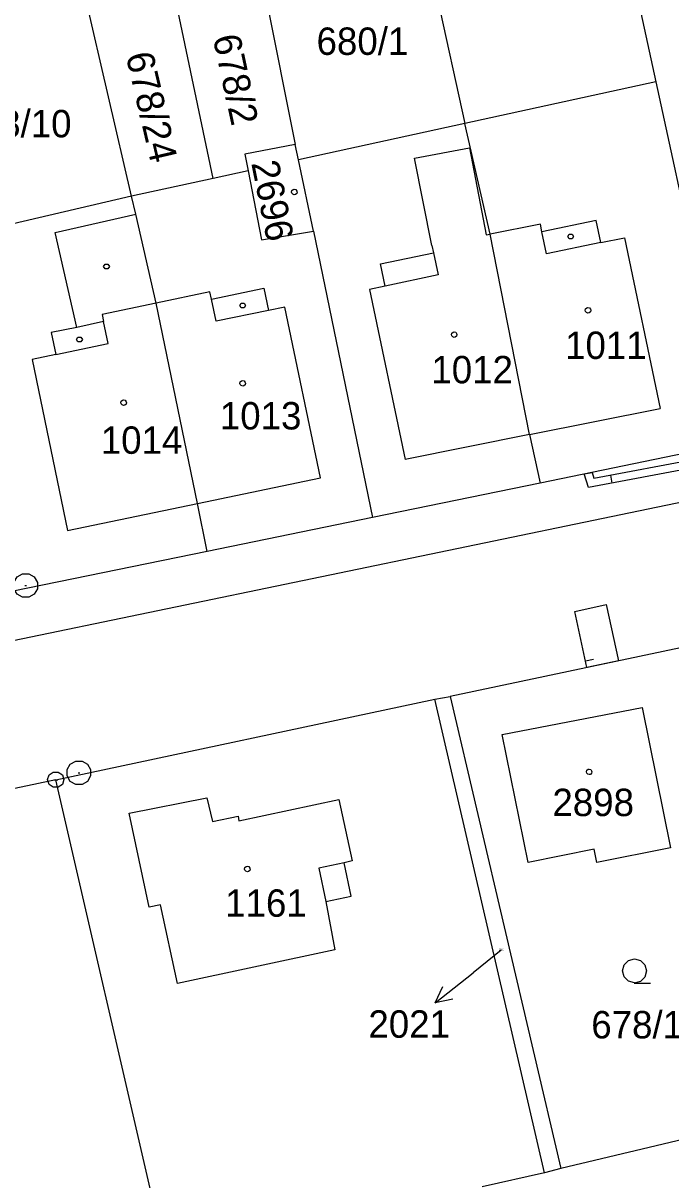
# Model space of a CAD drawing. Extents: x -777309 to -774195, y -1144706 to -1143600.
# Drawn here: x -774526.2 to -774486.1, y -1144661.2 to -1144589.5 of the extents above; entities that cross this region are included whole.
import ezdxf

# ---------------------------------------------------------------- set-up
doc = ezdxf.new("R2010")
doc.units = 0
for name, color, linetype in [('1', 7, 'Continuous'), ('11', 7, 'Continuous'), ('12', 7, 'Continuous'), ('13', 7, 'Continuous'), ('2', 7, 'Continuous'), ('3', 7, 'Continuous'), ('4', 7, 'Continuous'), ('5', 7, 'Continuous'), ('7', 7, 'Continuous'), ('8', 7, 'Continuous')]:
    doc.layers.add(name, color=color, linetype=linetype)

msp = doc.modelspace()

# ---------------------------------------------------------------- linework, layer by layer
at = {"layer": '1'}
for p, q in [((-774502.21, -1144580.4), (-774498.86, -1144595.7)), ((-774512.29, -1144582.4), (-774509.37, -1144597)), ((-774514.46, -1144599.12), (-774517.73, -1144583.48)), ((-774519.53, -1144600.21), (-774523.15, -1144584.55)), ((-774488.37, -1144586.85), (-774487.02, -1144593.11)), ((-774487.02, -1144593.11), (-774498.86, -1144595.7)), ((-774487.02, -1144593.11), (-774482.18, -1144615.52)), ((-774498.86, -1144595.7), (-774509.17, -1144597.95)), ((-774497.3, -1144602.56), (-774498.86, -1144595.7)), ((-774509.37, -1144597), (-774512.49, -1144597.6)), ((-774509.17, -1144597.95), (-774509.37, -1144597)), ((-774512.49, -1144597.6), (-774512.29, -1144598.64)), ((-774508.25, -1144602.37), (-774509.17, -1144597.95)), ((-774512.29, -1144598.64), (-774514.46, -1144599.12)), ((-774512.29, -1144598.64), (-774511.46, -1144602.92)), ((-774514.46, -1144599.12), (-774519.53, -1144600.21)), ((-774519.53, -1144600.21), (-774531.76, -1144603.07)), ((-774519.26, -1144601.32), (-774519.53, -1144600.21)), ((-774517.99, -1144606.83), (-774519.26, -1144601.32)), ((-774511.46, -1144602.92), (-774508.25, -1144602.37)), ((-774508.25, -1144602.37), (-774504.59, -1144620.12)), ((-774494.86, -1144614.99), (-774497.3, -1144602.56)), ((-774515.44, -1144619.26), (-774517.99, -1144606.83)), ((-774494.86, -1144614.99), (-774494.2, -1144617.99)), ((-774482.18, -1144615.52), (-774494.2, -1144617.99)), ((-774494.2, -1144617.99), (-774504.59, -1144620.12)), ((-774514.84, -1144622.23), (-774515.44, -1144619.26)), ((-774504.59, -1144620.12), (-774514.84, -1144622.23)), ((-774514.84, -1144622.23), (-774526.85, -1144624.69)), ((-774485.11, -1144628.12), (-774499.77, -1144631.22)), ((-774524.21, -1144636.39), (-774500.73, -1144631.39)), ((-774500.73, -1144631.39), (-774499.77, -1144631.22)), ((-774493.93, -1144660.75), (-774500.73, -1144631.39)), ((-774499.77, -1144631.22), (-774492.91, -1144660.48)), ((-774496.54, -1144633.59), (-774487.86, -1144631.9)), ((-774487.86, -1144631.9), (-774486.12, -1144640.61)), ((-774494.94, -1144641.51), (-774496.54, -1144633.59)), ((-774524.21, -1144636.39), (-774535.97, -1144638.87)), ((-774517.31, -1144666.26), (-774524.21, -1144636.39)), ((-774490.85, -1144640.69), (-774494.94, -1144641.51)), ((-774490.68, -1144641.52), (-774490.85, -1144640.69)), ((-774486.12, -1144640.61), (-774490.68, -1144641.52)), ((-774478.26, -1144657.01), (-774492.91, -1144660.48)), ((-774493.93, -1144660.75), (-774497.79, -1144661.63)), ((-774492.91, -1144660.48), (-774493.93, -1144660.75))]:
    msp.add_line(p, q, dxfattribs=at)
at = {"layer": '11'}
msp.add_lwpolyline([(-774846.81, -1144686.15), (-774837, -1144688.5), (-774835.67, -1144688.28), (-774747.5, -1144673.5), (-774460.5, -1144614), (-774409.76, -1144605.57)], dxfattribs=at)
msp.add_lwpolyline([(-774499.77, -1144631.22), (-774492.91, -1144660.48), (-774493.93, -1144660.75), (-774500.73, -1144631.39)], close=True, dxfattribs=at)
at = {"layer": '12'}
for p, q in [((-774509.37, -1144597), (-774512.49, -1144597.6)), ((-774509.17, -1144597.95), (-774509.37, -1144597)), ((-774501.99, -1144597.85), (-774498.57, -1144597.2)), ((-774498.57, -1144597.2), (-774497.54, -1144602.61)), ((-774512.49, -1144597.6), (-774512.29, -1144598.64)), ((-774508.25, -1144602.37), (-774509.17, -1144597.95)), ((-774500.91, -1144603.26), (-774501.99, -1144597.85)), ((-774512.29, -1144598.64), (-774511.46, -1144602.92)), ((-774494.17, -1144601.95), (-774497.3, -1144602.56)), ((-774494.08, -1144602.41), (-774494.17, -1144601.95)), ((-774511.46, -1144602.92), (-774508.25, -1144602.37)), ((-774497.54, -1144602.61), (-774497.3, -1144602.56)), ((-774494.86, -1144614.99), (-774497.3, -1144602.56)), ((-774494.86, -1144614.99), (-774497.3, -1144602.56)), ((-774493.79, -1144603.78), (-774494.08, -1144602.41)), ((-774490.43, -1144603.08), (-774488.96, -1144602.78)), ((-774488.96, -1144602.78), (-774486.76, -1144613.36)), ((-774500.91, -1144603.26), (-774500.81, -1144603.72)), ((-774500.81, -1144603.72), (-774500.52, -1144605.09)), ((-774490.43, -1144603.08), (-774493.79, -1144603.78)), ((-774500.52, -1144605.09), (-774503.79, -1144605.78)), ((-774503.79, -1144605.78), (-774504.77, -1144605.99)), ((-774514.66, -1144606.13), (-774517.99, -1144606.83)), ((-774514.56, -1144606.59), (-774514.66, -1144606.13)), ((-774514.28, -1144607.96), (-774514.56, -1144606.59)), ((-774504.77, -1144605.99), (-774502.55, -1144616.53)), ((-774517.99, -1144606.83), (-774521.35, -1144607.54)), ((-774515.44, -1144619.26), (-774517.99, -1144606.83)), ((-774515.44, -1144619.26), (-774517.99, -1144606.83)), ((-774511.03, -1144607.29), (-774514.28, -1144607.96)), ((-774510.02, -1144607.08), (-774511.03, -1144607.29)), ((-774507.81, -1144617.67), (-774510.02, -1144607.08)), ((-774521.35, -1144607.54), (-774521.26, -1144607.98)), ((-774520.97, -1144609.35), (-774521.26, -1144607.98)), ((-774524.22, -1144610.03), (-774520.97, -1144609.35)), ((-774524.22, -1144610.03), (-774525.69, -1144610.34)), ((-774525.69, -1144610.34), (-774523.48, -1144620.93)), ((-774494.86, -1144614.99), (-774486.76, -1144613.36)), ((-774494.86, -1144614.99), (-774502.55, -1144616.53)), ((-774515.44, -1144619.26), (-774507.81, -1144617.67)), ((-774523.48, -1144620.93), (-774515.44, -1144619.26)), ((-774496.54, -1144633.59), (-774487.86, -1144631.9)), ((-774487.86, -1144631.9), (-774486.12, -1144640.61)), ((-774494.94, -1144641.51), (-774496.54, -1144633.59)), ((-774519.67, -1144638.46), (-774514.86, -1144637.5)), ((-774514.86, -1144637.5), (-774514.5, -1144638.98)), ((-774512.86, -1144638.93), (-774506.67, -1144637.61)), ((-774506.67, -1144637.61), (-774505.85, -1144641.42)), ((-774518.42, -1144644.28), (-774519.67, -1144638.46)), ((-774514.5, -1144638.98), (-774512.92, -1144638.64)), ((-774512.92, -1144638.64), (-774512.86, -1144638.93)), ((-774490.85, -1144640.69), (-774494.94, -1144641.51)), ((-774490.68, -1144641.52), (-774490.85, -1144640.69)), ((-774486.12, -1144640.61), (-774490.68, -1144641.52)), ((-774506.34, -1144641.53), (-774507.92, -1144641.87)), ((-774505.85, -1144641.42), (-774506.34, -1144641.53)), ((-774507.92, -1144641.87), (-774507.48, -1144643.94)), ((-774507.48, -1144643.94), (-774506.92, -1144646.92)), ((-774517.73, -1144644.13), (-774518.42, -1144644.28)), ((-774516.68, -1144649.02), (-774517.73, -1144644.13)), ((-774506.92, -1144646.92), (-774516.68, -1144649.02))]:
    msp.add_line(p, q, dxfattribs=at)
at = {"layer": '13'}
for p, q in [((-774490.86, -1144617.69), (-774484.17, -1144616.44)), ((-774491.47, -1144617.43), (-774490.97, -1144617.33)), ((-774484.32, -1144616.98), (-774491.2, -1144618.27)), ((-774490.97, -1144617.33), (-774490.86, -1144617.69)), ((-774491.2, -1144618.27), (-774491.47, -1144617.43)), ((-774489.726, -1144617.994), (-774489.818, -1144617.502)), ((-774491.381, -1144629.015), (-774490.892, -1144628.908))]:
    msp.add_line(p, q, dxfattribs=at)
msp.add_lwpolyline([(-774492.05, -1144625.95), (-774490.1, -1144625.52), (-774489.33, -1144629.01), (-774491.29, -1144629.43)], close=True, dxfattribs=at)
at = {"layer": '3'}
msp.add_lwpolyline([(-774488.34, -1144648.97), (-774488.72, -1144648.87), (-774488.99, -1144648.6), (-774489.09, -1144648.23), (-774488.99, -1144647.86), (-774488.72, -1144647.59), (-774488.35, -1144647.49), (-774487.98, -1144647.59), (-774487.71, -1144647.86), (-774487.61, -1144648.24), (-774487.71, -1144648.62), (-774487.98, -1144648.89), (-774488.36, -1144648.99), (-774487.36, -1144648.99)], dxfattribs=at)
at = {"layer": '4'}
for p, q in [((-774501.99, -1144597.85), (-774498.57, -1144597.2)), ((-774498.57, -1144597.2), (-774497.54, -1144602.61)), ((-774500.91, -1144603.26), (-774501.99, -1144597.85)), ((-774524.26, -1144602.46), (-774519.26, -1144601.32)), ((-774494.17, -1144601.95), (-774497.3, -1144602.56)), ((-774494.08, -1144602.41), (-774494.17, -1144601.95)), ((-774490.71, -1144601.71), (-774494.08, -1144602.41)), ((-774490.43, -1144603.08), (-774490.71, -1144601.71)), ((-774522.92, -1144608.34), (-774524.26, -1144602.46)), ((-774497.54, -1144602.61), (-774497.3, -1144602.56)), ((-774493.79, -1144603.78), (-774494.08, -1144602.41)), ((-774490.43, -1144603.08), (-774488.96, -1144602.78)), ((-774488.96, -1144602.78), (-774486.76, -1144613.36)), ((-774504.08, -1144604.41), (-774500.81, -1144603.72)), ((-774500.91, -1144603.26), (-774500.81, -1144603.72)), ((-774500.81, -1144603.72), (-774500.52, -1144605.09)), ((-774490.43, -1144603.08), (-774493.79, -1144603.78)), ((-774503.79, -1144605.78), (-774504.08, -1144604.41)), ((-774500.52, -1144605.09), (-774503.79, -1144605.78)), ((-774514.56, -1144606.59), (-774511.31, -1144605.91)), ((-774511.31, -1144605.91), (-774511.03, -1144607.29)), ((-774503.79, -1144605.78), (-774504.77, -1144605.99)), ((-774514.66, -1144606.13), (-774517.99, -1144606.83)), ((-774514.56, -1144606.59), (-774514.66, -1144606.13)), ((-774514.28, -1144607.96), (-774514.56, -1144606.59)), ((-774504.77, -1144605.99), (-774502.55, -1144616.53)), ((-774517.99, -1144606.83), (-774521.35, -1144607.54)), ((-774511.03, -1144607.29), (-774514.28, -1144607.96)), ((-774510.02, -1144607.08), (-774511.03, -1144607.29)), ((-774507.81, -1144617.67), (-774510.02, -1144607.08)), ((-774521.26, -1144607.98), (-774522.92, -1144608.34)), ((-774521.35, -1144607.54), (-774521.26, -1144607.98)), ((-774520.97, -1144609.35), (-774521.26, -1144607.98)), ((-774522.92, -1144608.34), (-774524.51, -1144608.66)), ((-774524.51, -1144608.66), (-774524.22, -1144610.03)), ((-774524.22, -1144610.03), (-774520.97, -1144609.35)), ((-774524.22, -1144610.03), (-774525.69, -1144610.34)), ((-774525.69, -1144610.34), (-774523.48, -1144620.93)), ((-774494.86, -1144614.99), (-774486.76, -1144613.36)), ((-774494.86, -1144614.99), (-774502.55, -1144616.53)), ((-774515.44, -1144619.26), (-774507.81, -1144617.67)), ((-774523.48, -1144620.93), (-774515.44, -1144619.26)), ((-774519.67, -1144638.46), (-774514.86, -1144637.5)), ((-774514.86, -1144637.5), (-774514.5, -1144638.98)), ((-774512.86, -1144638.93), (-774506.67, -1144637.61)), ((-774506.67, -1144637.61), (-774505.85, -1144641.42)), ((-774518.42, -1144644.28), (-774519.67, -1144638.46)), ((-774514.5, -1144638.98), (-774512.92, -1144638.64)), ((-774512.92, -1144638.64), (-774512.86, -1144638.93)), ((-774506.34, -1144641.53), (-774507.92, -1144641.87)), ((-774505.85, -1144641.42), (-774506.34, -1144641.53)), ((-774505.9, -1144643.6), (-774506.34, -1144641.53)), ((-774507.92, -1144641.87), (-774507.48, -1144643.94)), ((-774507.48, -1144643.94), (-774505.9, -1144643.6)), ((-774507.48, -1144643.94), (-774506.92, -1144646.92)), ((-774517.73, -1144644.13), (-774518.42, -1144644.28)), ((-774516.68, -1144649.02), (-774517.73, -1144644.13)), ((-774506.92, -1144646.92), (-774516.68, -1144649.02))]:
    msp.add_line(p, q, dxfattribs=at)
at = {"layer": '5'}
for points in [[(-774509.43, -1144599.78), (-774509.33, -1144599.8), (-774509.28, -1144599.89), (-774509.26, -1144599.95), (-774509.28, -1144600.04), (-774509.36, -1144600.11), (-774509.43, -1144600.12), (-774509.52, -1144600.09), (-774509.58, -1144600.03), (-774509.6, -1144599.95), (-774509.58, -1144599.86), (-774509.5, -1144599.79)], [(-774492.21, -1144602.56), (-774492.12, -1144602.71), (-774492.21, -1144602.86), (-774492.39, -1144602.86), (-774492.48, -1144602.71), (-774492.39, -1144602.56)], [(-774520.98, -1144604.42), (-774520.89, -1144604.57), (-774520.98, -1144604.72), (-774521.16, -1144604.72), (-774521.25, -1144604.57), (-774521.16, -1144604.42)], [(-774512.54, -1144606.83), (-774512.45, -1144606.98), (-774512.54, -1144607.13), (-774512.72, -1144607.13), (-774512.81, -1144606.98), (-774512.72, -1144606.83)], [(-774491.23, -1144607.11), (-774491.13, -1144607.13), (-774491.08, -1144607.22), (-774491.06, -1144607.28), (-774491.08, -1144607.37), (-774491.16, -1144607.44), (-774491.23, -1144607.45), (-774491.32, -1144607.42), (-774491.38, -1144607.36), (-774491.4, -1144607.28), (-774491.38, -1144607.19), (-774491.3, -1144607.12)], [(-774499.52, -1144608.62), (-774499.42, -1144608.64), (-774499.37, -1144608.73), (-774499.35, -1144608.79), (-774499.37, -1144608.88), (-774499.45, -1144608.95), (-774499.52, -1144608.96), (-774499.61, -1144608.93), (-774499.67, -1144608.87), (-774499.69, -1144608.79), (-774499.67, -1144608.7), (-774499.59, -1144608.63)], [(-774522.66, -1144608.94), (-774522.57, -1144609.09), (-774522.66, -1144609.24), (-774522.84, -1144609.24), (-774522.93, -1144609.09), (-774522.84, -1144608.94)], [(-774512.63, -1144611.64), (-774512.53, -1144611.66), (-774512.48, -1144611.75), (-774512.46, -1144611.81), (-774512.48, -1144611.9), (-774512.56, -1144611.97), (-774512.63, -1144611.98), (-774512.72, -1144611.95), (-774512.78, -1144611.89), (-774512.8, -1144611.81), (-774512.78, -1144611.72), (-774512.7, -1144611.65)], [(-774520.01, -1144612.84), (-774519.91, -1144612.86), (-774519.86, -1144612.95), (-774519.84, -1144613.01), (-774519.86, -1144613.1), (-774519.94, -1144613.17), (-774520.01, -1144613.18), (-774520.1, -1144613.15), (-774520.16, -1144613.09), (-774520.18, -1144613.01), (-774520.16, -1144612.92), (-774520.08, -1144612.85)], [(-774491.15, -1144635.72), (-774491.05, -1144635.74), (-774491, -1144635.83), (-774490.98, -1144635.89), (-774491, -1144635.98), (-774491.08, -1144636.05), (-774491.15, -1144636.06), (-774491.24, -1144636.03), (-774491.3, -1144635.97), (-774491.32, -1144635.89), (-774491.3, -1144635.8), (-774491.22, -1144635.73)], [(-774512.34, -1144641.75), (-774512.24, -1144641.77), (-774512.19, -1144641.86), (-774512.17, -1144641.92), (-774512.19, -1144642.01), (-774512.27, -1144642.08), (-774512.34, -1144642.09), (-774512.43, -1144642.06), (-774512.49, -1144642), (-774512.51, -1144641.92), (-774512.49, -1144641.83), (-774512.41, -1144641.76)]]:
    msp.add_lwpolyline(points, close=True, dxfattribs=at)
at = {"layer": '7'}
for p in [(-774496.6, -1144646.96), (-774500.701, -1144650.213)]:
    msp.add_line(p, (-774498.35, -1144648.35), dxfattribs=at)
msp.add_lwpolyline([(-774499.607, -1144649.984), (-774500.701, -1144650.213), (-774500.228, -1144649.2)], dxfattribs=at)
at = {"layer": '8'}
for p, q in [((-774526.13, -1144624.34), (-774526.03, -1144624.34)), ((-774522.83, -1144635.95), (-774522.73, -1144635.95)), ((-774524.33, -1144636.39), (-774524.09, -1144636.39))]:
    msp.add_line(p, q, dxfattribs=at)
for points in [[(-774525.89, -1144623.62), (-774525.55, -1144623.81), (-774525.36, -1144624.15), (-774525.36, -1144624.54), (-774525.55, -1144624.88), (-774525.89, -1144625.07), (-774526.28, -1144625.07), (-774526.62, -1144624.88), (-774526.81, -1144624.54), (-774526.81, -1144624.15), (-774526.62, -1144623.81), (-774526.28, -1144623.62)], [(-774522.59, -1144635.23), (-774522.25, -1144635.42), (-774522.06, -1144635.76), (-774522.06, -1144636.15), (-774522.25, -1144636.49), (-774522.59, -1144636.68), (-774522.98, -1144636.68), (-774523.32, -1144636.49), (-774523.51, -1144636.15), (-774523.51, -1144635.76), (-774523.32, -1144635.42), (-774522.98, -1144635.23)], [(-774524.06, -1144635.91), (-774523.81, -1144636.09), (-774523.71, -1144636.38), (-774523.81, -1144636.67), (-774524.06, -1144636.85), (-774524.37, -1144636.85), (-774524.62, -1144636.67), (-774524.72, -1144636.38), (-774524.62, -1144636.09), (-774524.37, -1144635.91)]]:
    msp.add_lwpolyline(points, close=True, dxfattribs=at)

# ---------------------------------------------------------------- texts
at = {"layer": '2'}
for s, height, p in [('680/1', 1.7, (-774508.053, -1144591.45)), ('678/10', 1.7, (-774530.193, -1144596.56)), ('1011', 1.7, (-774492.647, -1144610.3)), ('1012', 1.7, (-774500.937, -1144611.81)), ('1013', 1.7, (-774514.047, -1144614.67)), ('1014', 1.7, (-774521.427, -1144616.18)), ('2898', 1.7, (-774493.433, -1144638.64)), ('1161', 1.7, (-774513.717, -1144644.88)), ('2021', 0.1, (-774496.745, -1144646.96)), ('678/12', 1.7, (-774491.023, -1144652.42))]:
    msp.add_text(s, height=height, dxfattribs=at).set_placement(p)
for s, rotation, p in [('678/2', 282.12442, (-774514.495, -1144590.359)), ('678/24', 283.09845, (-774519.889, -1144591.468)), ('2696', 281.32228, (-774512.103, -1144598.153))]:
    msp.add_text(s, height=1.7, rotation=rotation, dxfattribs=at).set_placement(p)
at = {"layer": '7'}
msp.add_text('2021', height=1.7, dxfattribs=at).set_placement((-774504.839, -1144652.38))

doc.saveas('drawing.dxf')
